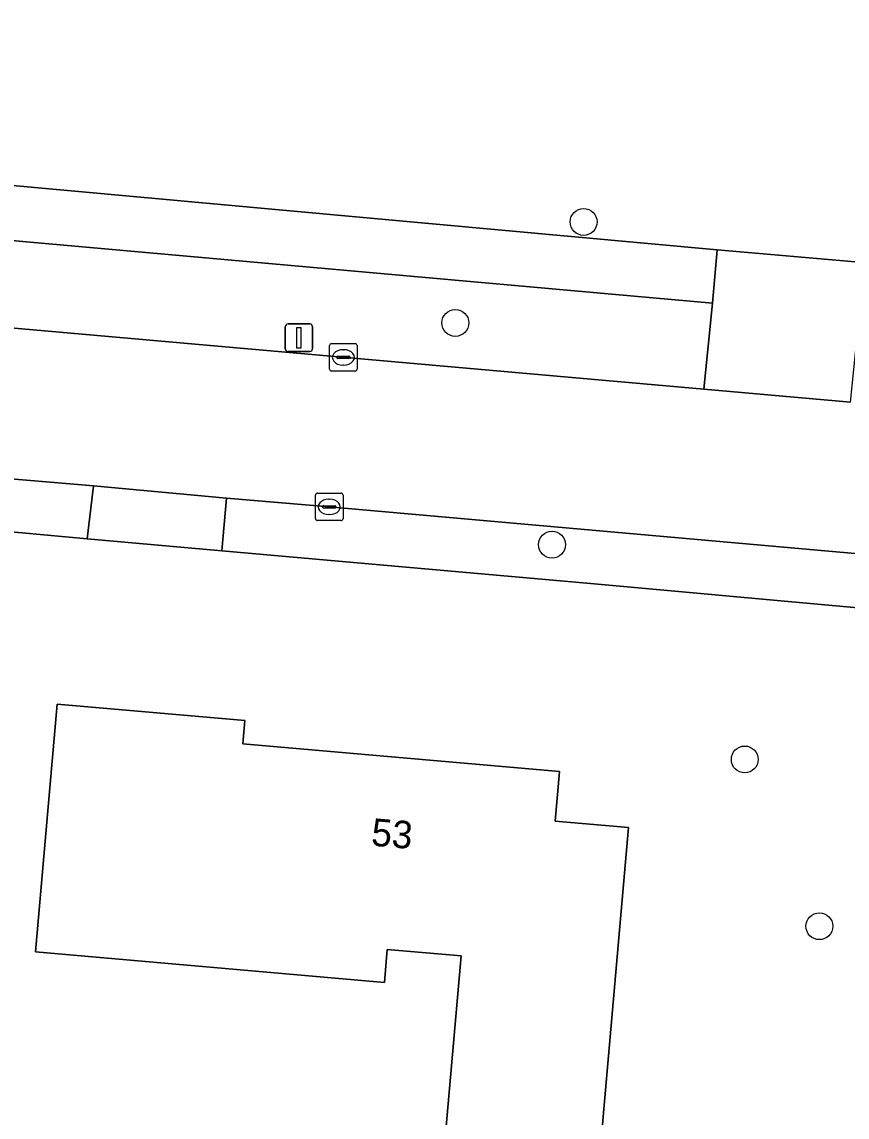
# Model space of a CAD drawing. Extents: x 162722 to 165104, y 384719 to 386284.
# Drawn here: x 163822.76 to 163852.76, y 385170.53 to 385210.36 of the extents above; entities that cross this region are included whole.
import ezdxf

# ---------------------------------------------------------------- set-up
doc = ezdxf.new("R2010")
doc.units = 0
for name, color, linetype in [('IMGEO_Boom', 7, 'Continuous'), ('IMGEO_Erf', 7, 'Continuous'), ('IMGEO_Groenvoorziening', 7, 'Continuous'), ('IMGEO_Kolk', 7, 'Continuous'), ('IMGEO_Lichtmast', 7, 'Continuous'), ('IMGEO_Pand', 7, 'Continuous'), ('IMGEO_Pand_nummerreeks', 7, 'Continuous'), ('IMGEO_Parkeervlak_open', 7, 'Continuous'), ('IMGEO_Rijbaan_lokaal_open', 7, 'Continuous'), ('IMGEO_Voetpad_open', 7, 'Continuous')]:
    doc.layers.add(name, color=color, linetype=linetype)

msp = doc.modelspace()

# ---------------------------------------------------------------- linework, layer by layer
at = {"layer": 'IMGEO_Boom'}
for centre in [(163843.181, 385203.09), (163838.517, 385199.416), (163842.033, 385191.349), (163849.042, 385183.536), (163851.754, 385177.472)]:
    msp.add_circle(centre, 0.489, dxfattribs=at)
at = {"layer": 'IMGEO_Erf'}
for points in [[(163821.884, 385204.463), (163848.039, 385202.074), (163853.334, 385201.617), (163885.433, 385198.683), (163890.93, 385198.181), (163896.183, 385197.702), (163902.342, 385197.205), (163904.794, 385196.97), (163906.369, 385196.829), (163910.133, 385241.022)], [(163870.728, 385187.447), (163843.427, 385189.933), (163830.025, 385191.12), (163825.134, 385191.567), (163821.176, 385191.928)]]:
    msp.add_lwpolyline(points, dxfattribs=at)
msp.add_lwpolyline([(163823.251, 385176.535), (163823.602, 385180.564), (163824.037, 385185.545), (163830.86, 385184.95), (163830.786, 385184.105), (163842.299, 385183.101), (163842.142, 385181.298), (163844.812, 385181.065), (163844.377, 385176.084), (163843.664, 385167.905), (163838.032, 385168.397), (163838.73, 385176.391), (163836.04, 385176.625), (163835.936, 385175.428)], close=True, dxfattribs=at)
at = {"layer": 'IMGEO_Groenvoorziening'}
msp.add_lwpolyline([(163847.865, 385200.131), (163822.11, 385202.443), (163814.519, 385202.766), (163812.441, 385202.855), (163812.547, 385199.621), (163813.363, 385199.634), (163816.025, 385199.676), (163816.625, 385199.662), (163821.792, 385199.282), (163847.551, 385197.003)], close=True, dxfattribs=at)
at = {"layer": 'IMGEO_Kolk'}
for p, q in [((163833.945, 385197.736), (163833.945, 385198.588)), ((163834.02, 385198.662), (163834.872, 385198.662)), ((163834.946, 385198.588), (163834.946, 385197.736)), ((163834.204, 385198.156), (163834.204, 385198.168)), ((163834.642, 385198.119), (163834.244, 385198.119)), ((163834.247, 385198.205), (163834.645, 385198.205)), ((163834.433, 385198.442), (163834.458, 385198.442)), ((163834.688, 385198.168), (163834.688, 385198.156)), ((163834.872, 385197.662), (163834.02, 385197.662)), ((163834.456, 385197.882), (163834.431, 385197.882)), ((163833.432, 385192.299), (163833.432, 385193.151)), ((163833.507, 385193.225), (163834.359, 385193.225)), ((163833.92, 385193.005), (163833.945, 385193.005)), ((163834.433, 385193.151), (163834.433, 385192.299)), ((163833.691, 385192.719), (163833.691, 385192.731)), ((163834.129, 385192.682), (163833.731, 385192.682)), ((163833.734, 385192.768), (163834.132, 385192.768)), ((163834.175, 385192.731), (163834.175, 385192.719)), ((163834.359, 385192.225), (163833.507, 385192.225)), ((163833.943, 385192.445), (163833.918, 385192.445))]:
    msp.add_line(p, q, dxfattribs=at)
for points in [[(163833.945, 385197.736), (163833.945, 385198.588)], [(163834.02, 385198.662), (163834.872, 385198.662)], [(163834.946, 385198.588), (163834.946, 385197.736)], [(163834.872, 385197.662), (163834.02, 385197.662)], [(163833.432, 385192.299), (163833.432, 385193.151)], [(163833.507, 385193.225), (163834.359, 385193.225)], [(163834.433, 385193.151), (163834.433, 385192.299)], [(163834.359, 385192.225), (163833.507, 385192.225)]]:
    msp.add_lwpolyline(points, dxfattribs=at)
for centre, radius, start, end in [((163834.022, 385198.586), 0.0765, 91.552, 178.448), ((163834.022, 385198.586), 0.0765, 91.552, 178.448), ((163834.87, 385198.586), 0.0765, 1.552, 88.448), ((163834.87, 385198.586), 0.0765, 1.552, 88.448), ((163834.244, 385198.165), 0.0403, 85.8775, 175.7526), ((163834.241, 385198.155), 0.0366, 178.938, 274.7102), ((163834.645, 385198.162), 0.043, 264.8664, 352.4533), ((163834.649, 385198.167), 0.0386, 1.7309, 96.639), ((163834.022, 385197.738), 0.0765, 181.552, 268.448), ((163834.022, 385197.738), 0.0765, 181.552, 268.448), ((163834.87, 385197.738), 0.0765, 271.552, 358.448), ((163834.87, 385197.738), 0.0765, 271.552, 358.448), ((163833.509, 385193.149), 0.0765, 91.552, 178.448), ((163833.509, 385193.149), 0.0765, 91.552, 178.448), ((163834.357, 385193.149), 0.0765, 1.552, 88.448), ((163834.357, 385193.149), 0.0765, 1.552, 88.448), ((163833.731, 385192.728), 0.0403, 85.8775, 175.7526), ((163833.728, 385192.718), 0.0366, 178.938, 274.7102), ((163834.132, 385192.725), 0.043, 264.8664, 352.4533), ((163834.136, 385192.73), 0.0386, 1.7309, 96.639), ((163833.509, 385192.301), 0.0765, 181.552, 268.448), ((163833.509, 385192.301), 0.0765, 181.552, 268.448), ((163834.357, 385192.301), 0.0765, 271.552, 358.448), ((163834.357, 385192.301), 0.0765, 271.552, 358.448)]:
    msp.add_arc(centre, radius, start, end, dxfattribs=at)
for centre, major_axis, ratio, start_param, end_param in [((163834.432, 385198.162), (-0.387, 0.002), 0.722429, 4.712389, 7.853982), ((163834.457, 385198.162), (-0.39, 0.002), 0.717154, 1.570796, 4.712389), ((163833.919, 385192.725), (-0.387, 0.002), 0.722429, 4.712389, 7.853982), ((163833.944, 385192.725), (-0.39, 0.002), 0.717154, 1.570796, 4.712389)]:
    msp.add_ellipse(centre, major_axis=major_axis, ratio=ratio, start_param=start_param, end_param=end_param, dxfattribs=at)
at = {"layer": 'IMGEO_Lichtmast'}
for p, q in [((163832.335, 385198.476), (163832.335, 385199.276)), ((163832.335, 385199.276), (163832.335, 385198.476)), ((163832.435, 385199.376), (163833.225, 385199.376)), ((163833.225, 385199.376), (163832.435, 385199.376)), ((163833.325, 385199.276), (163833.325, 385198.476)), ((163833.325, 385198.476), (163833.325, 385199.276)), ((163833.225, 385198.376), (163832.435, 385198.376)), ((163832.435, 385198.376), (163833.225, 385198.376))]:
    msp.add_line(p, q, dxfattribs=at)
msp.add_lwpolyline([(163832.755, 385199.251), (163832.905, 385199.251), (163832.905, 385198.501), (163832.755, 385198.501), (163832.755, 385199.251)], dxfattribs=at)
for centre, start, end in [((163832.435, 385199.276), 90, 180), ((163832.435, 385199.276), 90, 180), ((163833.225, 385199.276), 0, 90), ((163833.225, 385199.276), 360, 90), ((163832.435, 385198.476), 180, 270), ((163832.435, 385198.476), 180, 270), ((163833.225, 385198.476), 270, 0), ((163833.225, 385198.476), 270, 0)]:
    msp.add_arc(centre, 0.1, start, end, dxfattribs=at)
at = {"layer": 'IMGEO_Pand'}
msp.add_lwpolyline([(163823.251, 385176.535), (163835.936, 385175.428), (163836.04, 385176.625), (163838.73, 385176.391), (163838.032, 385168.397), (163843.664, 385167.905), (163844.377, 385176.084), (163844.812, 385181.065), (163842.142, 385181.298), (163842.299, 385183.101), (163830.786, 385184.105), (163830.86, 385184.95), (163824.037, 385185.545), (163823.602, 385180.564)], close=True, dxfattribs=at)
at = {"layer": 'IMGEO_Parkeervlak_open'}
msp.add_lwpolyline([(163825.134, 385191.567), (163825.356, 385193.486), (163821.336, 385193.83), (163821.176, 385191.928)], close=True, dxfattribs=at)
at = {"layer": 'IMGEO_Rijbaan_lokaal_open'}
for points in [[(163852.89, 385196.531), (163847.551, 385197.003), (163821.792, 385199.282), (163816.625, 385199.662), (163816.025, 385199.676), (163813.363, 385199.634), (163812.547, 385199.621), (163807.914, 385199.406), (163806.974, 385199.311), (163800.031, 385198.293), (163793.207, 385196.659), (163786.556, 385194.421), (163780.317, 385191.69), (163773.934, 385188.421)], [(163769.407, 385179.925), (163775.433, 385182.993), (163775.688, 385183.116), (163776.55, 385183.522), (163776.638, 385183.582), (163790.675, 385190.066), (163791.406, 385190.398), (163795.384, 385191.661), (163800.459, 385192.86), (163806.461, 385193.76), (163812.52, 385194.12), (163815.667, 385194.122), (163821.336, 385193.83), (163825.356, 385193.486), (163830.2, 385193.042), (163833.933, 385192.725), (163856.328, 385190.735)]]:
    msp.add_lwpolyline(points, dxfattribs=at)
at = {"layer": 'IMGEO_Voetpad_open'}
msp.add_lwpolyline([(163812.37, 385204.823), (163812.441, 385202.855), (163814.519, 385202.766), (163822.11, 385202.443), (163847.865, 385200.131), (163848.039, 385202.074), (163821.884, 385204.463)], dxfattribs=at)
for points in [[(163853.199, 385199.628), (163853.334, 385201.617), (163848.039, 385202.074), (163847.865, 385200.131), (163847.551, 385197.003), (163852.89, 385196.531)], [(163830.025, 385191.12), (163830.2, 385193.042), (163825.356, 385193.486), (163825.134, 385191.567)], [(163830.025, 385191.12), (163843.427, 385189.933), (163870.728, 385187.447), (163870.919, 385189.377), (163856.328, 385190.735), (163833.933, 385192.725), (163830.2, 385193.042)]]:
    msp.add_lwpolyline(points, close=True, dxfattribs=at)

# ---------------------------------------------------------------- texts
at = {"layer": 'IMGEO_Pand_nummerreeks'}
msp.add_text('53', height=1, rotation=355.0161, dxfattribs=at).set_placement((163835.435, 385180.407))

doc.saveas('drawing.dxf')
